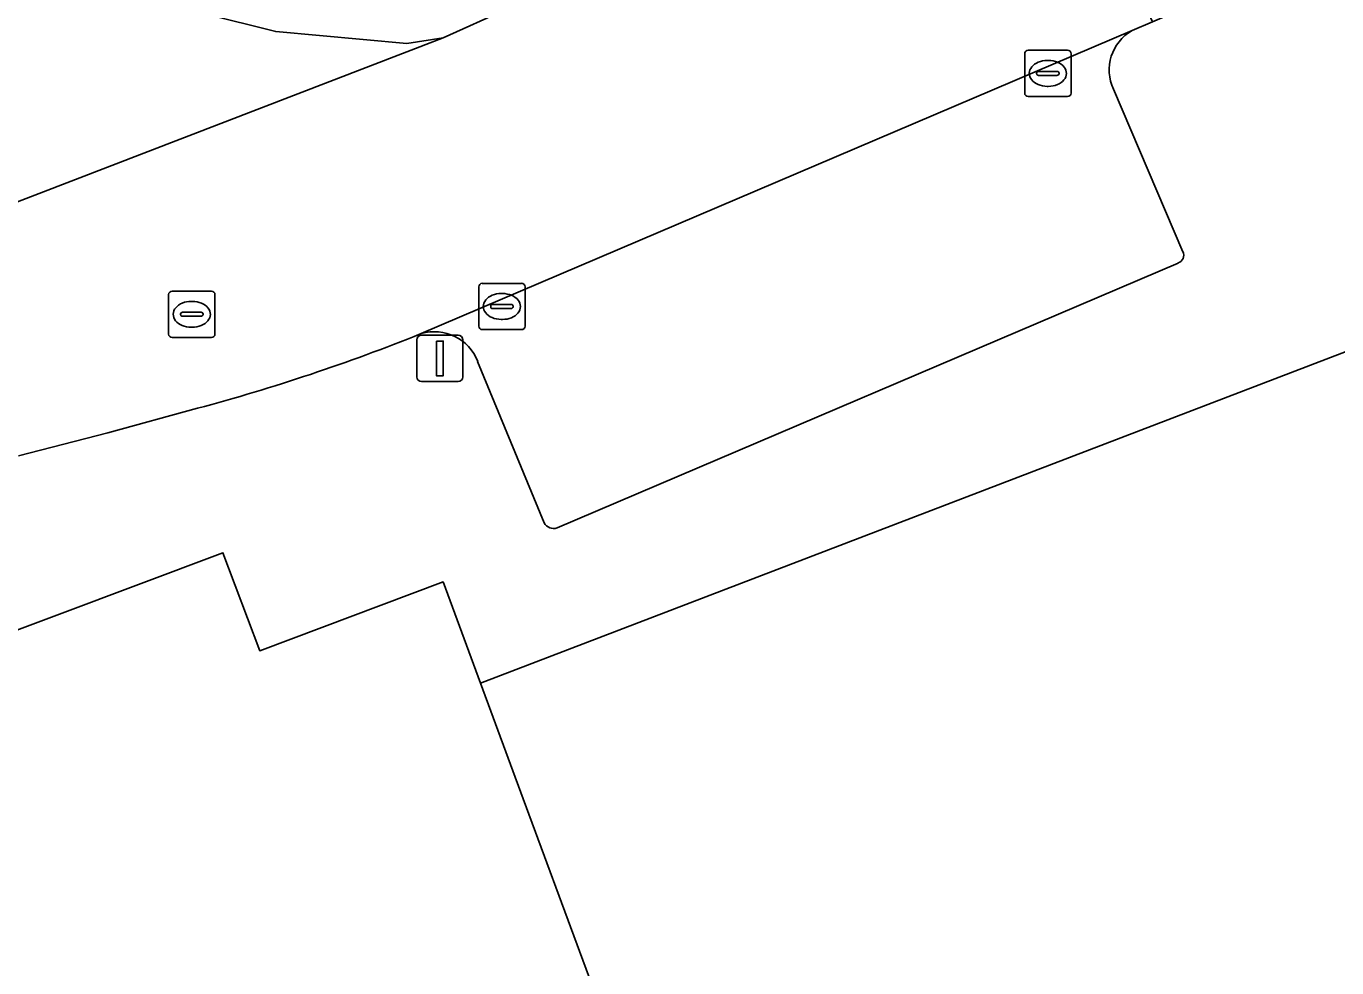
# Model space of a CAD drawing. Extents: x 159371 to 159986, y 382987 to 383597.
# Drawn here: x 159589.46 to 159617.77, y 383433.49 to 383453.83 of the extents above; entities that cross this region are included whole.
import ezdxf

# ---------------------------------------------------------------- set-up
doc = ezdxf.new("R2010")
doc.units = 0
for name, color, linetype in [('IMGEO_Erf', 7, 'Continuous'), ('IMGEO_Kolk', 7, 'Continuous'), ('IMGEO_Lichtmast', 7, 'Continuous'), ('IMGEO_Pand', 7, 'Continuous'), ('IMGEO_Parkeervlak_open', 7, 'Continuous'), ('IMGEO_Rijbaan_lokaal_gesloten', 7, 'Continuous'), ('IMGEO_Rioolput', 7, 'Continuous'), ('IMGEO_Verkeerseiland_open', 7, 'Continuous'), ('IMGEO_Voetpad_open', 7, 'Continuous')]:
    doc.layers.add(name, color=color, linetype=linetype)

msp = doc.modelspace()

# ---------------------------------------------------------------- linework, layer by layer
at = {"layer": 'IMGEO_Erf'}
msp.add_lwpolyline([(159622.069, 383448.373), (159599.274, 383439.635), (159600.198, 383437.135), (159605.347, 383423.196), (159605.995, 383423.473), (159607.834, 383424), (159611.475, 383415.328), (159612.266, 383413.443), (159612.339, 383413.269), (159618.88, 383398.057)], dxfattribs=at)
at = {"layer": 'IMGEO_Kolk'}
for p, q in [((159611.027, 383452.383), (159611.027, 383453.235)), ((159611.102, 383453.309), (159611.954, 383453.309)), ((159611.515, 383453.089), (159611.54, 383453.089)), ((159612.028, 383453.235), (159612.028, 383452.383)), ((159611.286, 383452.803), (159611.286, 383452.815)), ((159611.329, 383452.852), (159611.727, 383452.852)), ((159611.77, 383452.815), (159611.77, 383452.803)), ((159611.724, 383452.766), (159611.326, 383452.766)), ((159611.538, 383452.529), (159611.513, 383452.529)), ((159611.954, 383452.309), (159611.102, 383452.309)), ((159599.234, 383447.348), (159599.234, 383448.2)), ((159599.309, 383448.274), (159600.161, 383448.274)), ((159599.722, 383448.054), (159599.747, 383448.054)), ((159600.235, 383448.2), (159600.235, 383447.348)), ((159599.493, 383447.768), (159599.493, 383447.78)), ((159599.931, 383447.731), (159599.533, 383447.731)), ((159599.536, 383447.817), (159599.934, 383447.817)), ((159599.977, 383447.78), (159599.977, 383447.768)), ((159599.745, 383447.494), (159599.72, 383447.494)), ((159600.161, 383447.274), (159599.309, 383447.274))]:
    msp.add_line(p, q, dxfattribs=at)
for points in [[(159611.027, 383452.383), (159611.027, 383453.235)], [(159611.102, 383453.309), (159611.954, 383453.309)], [(159612.028, 383453.235), (159612.028, 383452.383)], [(159611.954, 383452.309), (159611.102, 383452.309)], [(159599.234, 383447.348), (159599.234, 383448.2)], [(159599.309, 383448.274), (159600.161, 383448.274)], [(159600.235, 383448.2), (159600.235, 383447.348)], [(159600.161, 383447.274), (159599.309, 383447.274)]]:
    msp.add_lwpolyline(points, dxfattribs=at)
for centre, radius, start, end in [((159611.104, 383453.233), 0.0765, 91.552, 178.448), ((159611.104, 383453.233), 0.0765, 91.552, 178.448), ((159611.952, 383453.233), 0.0765, 1.552, 88.448), ((159611.952, 383453.233), 0.0765, 1.552, 88.448), ((159611.326, 383452.812), 0.0403, 85.8775, 175.7526), ((159611.731, 383452.814), 0.0386, 1.7309, 96.639), ((159611.323, 383452.802), 0.0366, 178.938, 274.7102), ((159611.727, 383452.809), 0.043, 264.8664, 352.4533), ((159611.104, 383452.385), 0.0765, 181.552, 268.448), ((159611.104, 383452.385), 0.0765, 181.552, 268.448), ((159611.952, 383452.385), 0.0765, 271.552, 358.448), ((159611.952, 383452.385), 0.0765, 271.552, 358.448), ((159599.311, 383448.198), 0.0765, 91.552, 178.448), ((159599.311, 383448.198), 0.0765, 91.552, 178.448), ((159600.159, 383448.198), 0.0765, 1.552, 88.448), ((159600.159, 383448.198), 0.0765, 1.552, 88.448), ((159599.533, 383447.777), 0.0403, 85.8775, 175.7526), ((159599.53, 383447.767), 0.0366, 178.938, 274.7102), ((159599.934, 383447.774), 0.043, 264.8664, 352.4533), ((159599.938, 383447.779), 0.0386, 1.7309, 96.639), ((159599.311, 383447.35), 0.0765, 181.552, 268.448), ((159599.311, 383447.35), 0.0765, 181.552, 268.448), ((159600.159, 383447.35), 0.0765, 271.552, 358.448), ((159600.159, 383447.35), 0.0765, 271.552, 358.448)]:
    msp.add_arc(centre, radius, start, end, dxfattribs=at)
for centre, major_axis, ratio, start_param, end_param in [((159611.514, 383452.809), (-0.387, 0.002), 0.722429, 4.712389, 7.853982), ((159611.539, 383452.809), (-0.39, 0.002), 0.717154, 1.570796, 4.712389), ((159599.721, 383447.774), (-0.387, 0.002), 0.722429, 4.712389, 7.853982), ((159599.746, 383447.774), (-0.39, 0.002), 0.717154, 1.570796, 4.712389)]:
    msp.add_ellipse(centre, major_axis=major_axis, ratio=ratio, start_param=start_param, end_param=end_param, dxfattribs=at)
at = {"layer": 'IMGEO_Lichtmast'}
for p, q in [((159598, 383447.152), (159598.79, 383447.152)), ((159598.79, 383447.152), (159598, 383447.152)), ((159597.9, 383446.252), (159597.9, 383447.052)), ((159597.9, 383447.052), (159597.9, 383446.252)), ((159598.89, 383447.052), (159598.89, 383446.252)), ((159598.89, 383446.252), (159598.89, 383447.052)), ((159598.79, 383446.152), (159598, 383446.152)), ((159598, 383446.152), (159598.79, 383446.152))]:
    msp.add_line(p, q, dxfattribs=at)
msp.add_lwpolyline([(159598.32, 383447.027), (159598.47, 383447.027), (159598.47, 383446.277), (159598.32, 383446.277), (159598.32, 383447.027)], dxfattribs=at)
for centre, start, end in [((159598, 383447.052), 90, 180), ((159598, 383447.052), 90, 180), ((159598.79, 383447.052), 0, 90), ((159598.79, 383447.052), 360, 90), ((159598, 383446.252), 180, 270), ((159598, 383446.252), 180, 270), ((159598.79, 383446.252), 270, 0), ((159598.79, 383446.252), 270, 0)]:
    msp.add_arc(centre, 0.1, start, end, dxfattribs=at)
at = {"layer": 'IMGEO_Pand'}
msp.add_lwpolyline([(159600.198, 383437.135), (159599.274, 383439.635), (159598.465, 383441.825), (159594.504, 383440.339), (159593.71, 383442.455), (159588.349, 383440.443), (159589.143, 383438.327), (159587.027, 383437.535), (159577.192, 383433.853), (159577.449, 383433.158), (159578.925, 383429.163), (159580.009, 383426.225), (159580.107, 383425.961), (159583.6, 383416.51), (159584.038, 383415.324), (159605.347, 383423.196)], close=True, dxfattribs=at)
at = {"layer": 'IMGEO_Parkeervlak_open'}
for points in [[(159613.346, 383453.734), (159597.99, 383447.187)], [(159614.445, 383448.958), (159612.946, 383452.467)], [(159600.927, 383442.991), (159614.341, 383448.713)], [(159599.212, 383446.587), (159600.65, 383443.099)]]:
    msp.add_lwpolyline(points, dxfattribs=at)
for centre, radius, start, end in [((159613.831, 383452.884), 0.978, 119.7112, 205.2463), ((159614.287, 383448.881), 0.176, 287.9404, 26.0582), ((159598.276, 383446.225), 1.004, 21.1444, 106.5537), ((159600.852, 383443.208), 0.23, 208.3637, 289.0355)]:
    msp.add_arc(centre, radius, start, end, dxfattribs=at)
at = {"layer": 'IMGEO_Rijbaan_lokaal_gesloten'}
for points in [[(159578.585, 383469.668), (159579.365, 383467.814), (159579.39, 383467.76), (159586.948, 383450.058), (159587.286, 383449.269), (159598.468, 383453.576), (159597.681, 383453.453), (159594.851, 383453.712), (159593.316, 383454.093), (159591.474, 383454.845)], [(159613.346, 383453.734), (159613.786, 383453.923), (159611.514, 383458.976), (159608.481, 383457.652), (159599.841, 383454.2), (159598.468, 383453.576), (159587.286, 383449.269)], [(159597.99, 383447.187), (159613.346, 383453.734)], [(159589.291, 383444.545), (159591.222, 383445.047), (159593.16, 383445.575)]]:
    msp.add_lwpolyline(points, dxfattribs=at)
msp.add_arc((159582.235, 383486.351), 42.214, 284.9987, 291.9139, dxfattribs=at)
at = {"layer": 'IMGEO_Rioolput'}
for p, q in [((159592.537, 383447.179), (159592.537, 383448.031)), ((159592.612, 383448.105), (159593.464, 383448.105)), ((159593.538, 383448.031), (159593.538, 383447.179)), ((159593.025, 383447.885), (159593.05, 383447.885)), ((159592.796, 383447.599), (159592.796, 383447.611)), ((159593.234, 383447.562), (159592.836, 383447.562)), ((159592.839, 383447.648), (159593.237, 383447.648)), ((159593.28, 383447.611), (159593.28, 383447.599)), ((159593.048, 383447.325), (159593.023, 383447.325)), ((159593.464, 383447.105), (159592.612, 383447.105))]:
    msp.add_line(p, q, dxfattribs=at)
for points in [[(159592.537, 383447.179), (159592.537, 383448.031)], [(159592.612, 383448.105), (159593.464, 383448.105)], [(159593.538, 383448.031), (159593.538, 383447.179)], [(159593.464, 383447.105), (159592.612, 383447.105)]]:
    msp.add_lwpolyline(points, dxfattribs=at)
for centre, radius, start, end in [((159592.614, 383448.029), 0.0765, 91.552, 178.448), ((159592.614, 383448.029), 0.0765, 91.552, 178.448), ((159593.462, 383448.029), 0.0765, 1.552, 88.448), ((159593.462, 383448.029), 0.0765, 1.552, 88.448), ((159592.836, 383447.608), 0.0403, 85.8775, 175.7526), ((159592.833, 383447.598), 0.0366, 178.938, 274.7102), ((159593.237, 383447.605), 0.043, 264.8664, 352.4533), ((159593.241, 383447.61), 0.0386, 1.7309, 96.639), ((159592.614, 383447.181), 0.0765, 181.552, 268.448), ((159592.614, 383447.181), 0.0765, 181.552, 268.448), ((159593.462, 383447.181), 0.0765, 271.552, 358.448), ((159593.462, 383447.181), 0.0765, 271.552, 358.448)]:
    msp.add_arc(centre, radius, start, end, dxfattribs=at)
for centre, major_axis, ratio, start_param, end_param in [((159593.024, 383447.605), (-0.387, 0.002), 0.722429, 4.712389, 7.853982), ((159593.049, 383447.605), (-0.39, 0.002), 0.717154, 1.570796, 4.712389)]:
    msp.add_ellipse(centre, major_axis=major_axis, ratio=ratio, start_param=start_param, end_param=end_param, dxfattribs=at)
at = {"layer": 'IMGEO_Verkeerseiland_open'}
msp.add_lwpolyline([(159591.474, 383454.845), (159593.316, 383454.093), (159594.851, 383453.712), (159597.681, 383453.453), (159598.468, 383453.576), (159599.841, 383454.2)], dxfattribs=at)
at = {"layer": 'IMGEO_Voetpad_open'}
for points in [[(159587.027, 383437.535), (159586.231, 383439.643), (159588.349, 383440.443), (159593.71, 383442.455), (159594.504, 383440.339), (159598.465, 383441.825), (159599.274, 383439.635), (159622.069, 383448.373), (159620.217, 383452.643), (159626.275, 383455.263), (159628.182, 383450.663), (159644.241, 383456.678), (159644.14, 383457), (159648.346, 383458.627), (159659.066, 383461.404), (159658.393, 383463.518)], [(159618.983, 383456.154), (159618.472, 383455.935), (159613.786, 383453.923), (159613.346, 383453.734)], [(159612.946, 383452.467), (159614.445, 383448.958)], [(159614.341, 383448.713), (159600.927, 383442.991)], [(159600.65, 383443.099), (159599.212, 383446.587)], [(159593.16, 383445.575), (159591.222, 383445.047), (159589.291, 383444.545)]]:
    msp.add_lwpolyline(points, dxfattribs=at)
for centre, radius, start, end in [((159613.831, 383452.884), 0.978, 119.7112, 205.2463), ((159614.287, 383448.881), 0.176, 287.9404, 26.0582), ((159582.235, 383486.351), 42.214, 284.9987, 291.9139), ((159598.276, 383446.225), 1.004, 21.1444, 106.5537), ((159600.852, 383443.208), 0.23, 208.3637, 289.0355)]:
    msp.add_arc(centre, radius, start, end, dxfattribs=at)

doc.saveas('drawing.dxf')
